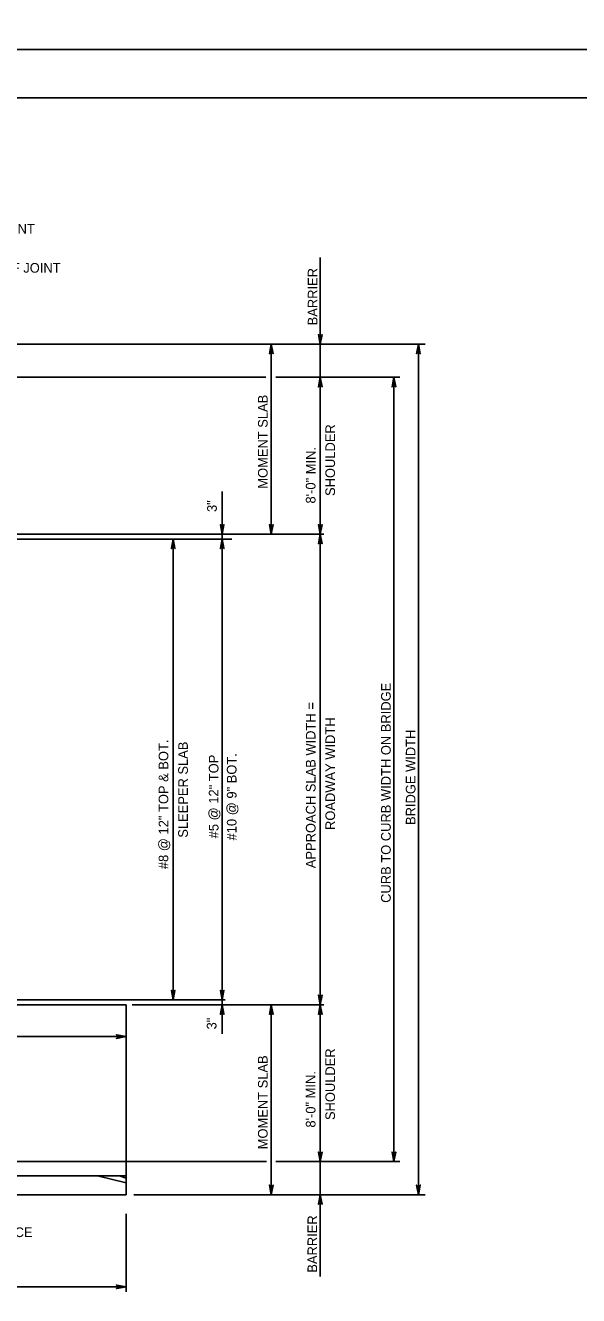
# Model space of a CAD drawing. Extents: x 636530 to 644067, y 294168 to 299122.
# Drawn here: x 639377.3 to 639549.2, y 297939.1 to 298334 of the extents above; entities that cross this region are included whole.
import ezdxf

# ---------------------------------------------------------------- set-up
doc = ezdxf.new("R2010")
doc.units = 0
doc.layers.add('1', color=7, linetype='Continuous')
doc.layers.add('PLT-BNDY', color=7, linetype='Continuous')

msp = doc.modelspace()

# ---------------------------------------------------------------- linework, layer by layer
at = {"layer": '1'}
for p, q in [((639832.78, 298311.48), (639046.78, 298311.48)), ((639468.94, 298175.83), (639468.94, 298261.85)), ((639220.98, 298234.88), (639501.47, 298234.88)), ((639453.7, 298175.83), (639453.7, 298234.88)), ((639499.42, 297970.47), (639499.42, 298234.88)), ((639128.18, 298224.6), (639452.04, 298224.6)), ((639455.08, 298224.6), (639493.67, 298224.6)), ((639491.8, 297980.76), (639491.8, 298224.6)), ((639438.46, 298020.45), (639438.46, 298189.08)), ((639281.13, 298175.83), (639470.06, 298175.83)), ((639284.41, 298174.31), (639441.43, 298174.31)), ((639423.22, 298031.05), (639423.22, 298174.31)), ((639468.94, 298029.53), (639468.94, 298175.83)), ((639164.79, 298029.53), (639408.59, 298029.53)), ((639334.36, 298031.05), (639439.39, 298031.05)), ((639408.59, 298029.53), (639408.59, 297970.47)), ((639410.52, 298029.53), (639470.06, 298029.53)), ((639453.7, 297970.47), (639453.7, 298029.53)), ((639468.94, 297945.09), (639468.94, 298029.53)), ((639316.65, 298019.63), (639408.59, 298019.63)), ((639339.11, 297980.76), (639452.27, 297980.76)), ((639455.1, 297980.76), (639493.67, 297980.76)), ((639184.15, 297976.34), (639408.59, 297976.34)), ((639408.59, 297974.12), (639399.73, 297976.33)), ((639408.59, 297975.58), (639406.57, 297976.33)), ((639408.59, 297976.34), (639408.59, 297970.47)), ((639307.18, 297970.47), (639408.59, 297970.47)), ((639410.98, 297970.47), (639501.47, 297970.47)), ((639408.59, 297940.26), (639408.59, 297964.53)), ((639186.28, 297941.84), (639408.59, 297941.84))]:
    msp.add_line(p, q, dxfattribs=at)
for points in [[(639468.94, 298234.88), (639468.38, 298237.87), (639468.46, 298237.75), (639468.54, 298237.64), (639468.64, 298237.58), (639468.74, 298237.52), (639468.84, 298237.5), (639468.94, 298237.48), (639469.04, 298237.5), (639469.14, 298237.52), (639469.24, 298237.58), (639469.34, 298237.64), (639469.42, 298237.75), (639469.5, 298237.87), (639468.94, 298234.88), (639469.42, 298237.75), (639469.34, 298237.64), (639468.94, 298234.88), (639469.24, 298237.58), (639469.14, 298237.52), (639468.94, 298234.88), (639469.04, 298237.5), (639468.94, 298237.48), (639468.94, 298234.88), (639468.84, 298237.5), (639468.74, 298237.52), (639468.94, 298234.88), (639468.64, 298237.58), (639468.54, 298237.64), (639468.94, 298234.88), (639468.46, 298237.75)], [(639453.7, 298234.88), (639454.26, 298231.9), (639454.18, 298232.02), (639454.1, 298232.13), (639454, 298232.19), (639453.9, 298232.25), (639453.8, 298232.27), (639453.7, 298232.28), (639453.6, 298232.27), (639453.5, 298232.25), (639453.4, 298232.19), (639453.3, 298232.13), (639453.22, 298232.02), (639453.14, 298231.9), (639453.7, 298234.88), (639453.22, 298232.02), (639453.3, 298232.13), (639453.7, 298234.88), (639453.4, 298232.19), (639453.5, 298232.25), (639453.7, 298234.88), (639453.6, 298232.27), (639453.7, 298232.28), (639453.7, 298234.88), (639453.8, 298232.27), (639453.9, 298232.25), (639453.7, 298234.88), (639454, 298232.19), (639454.1, 298232.13), (639453.7, 298234.88), (639454.18, 298232.02)], [(639499.42, 298234.88), (639499.98, 298231.9), (639499.9, 298232.02), (639499.82, 298232.13), (639499.72, 298232.19), (639499.62, 298232.25), (639499.52, 298232.27), (639499.42, 298232.28), (639499.32, 298232.27), (639499.22, 298232.25), (639499.12, 298232.19), (639499.02, 298232.13), (639498.94, 298232.02), (639498.86, 298231.9), (639499.42, 298234.88), (639498.94, 298232.02), (639499.02, 298232.13), (639499.42, 298234.88), (639499.12, 298232.19), (639499.22, 298232.25), (639499.42, 298234.88), (639499.32, 298232.27), (639499.42, 298232.28), (639499.42, 298234.88), (639499.52, 298232.27), (639499.62, 298232.25), (639499.42, 298234.88), (639499.72, 298232.19), (639499.82, 298232.13), (639499.42, 298234.88), (639499.9, 298232.02)], [(639468.94, 298224.6), (639469.5, 298221.61), (639469.42, 298221.73), (639469.34, 298221.84), (639469.24, 298221.9), (639469.14, 298221.96), (639469.04, 298221.98), (639468.94, 298222), (639468.84, 298221.98), (639468.74, 298221.96), (639468.64, 298221.9), (639468.54, 298221.84), (639468.46, 298221.73), (639468.38, 298221.61), (639468.94, 298224.6), (639468.46, 298221.73), (639468.54, 298221.84), (639468.94, 298224.6), (639468.64, 298221.9), (639468.74, 298221.96), (639468.94, 298224.6), (639468.84, 298221.98), (639468.94, 298222), (639468.94, 298224.6), (639469.04, 298221.98), (639469.14, 298221.96), (639468.94, 298224.6), (639469.24, 298221.9), (639469.34, 298221.84), (639468.94, 298224.6), (639469.42, 298221.73)], [(639491.8, 298224.6), (639492.36, 298221.61), (639492.28, 298221.73), (639492.2, 298221.84), (639492.1, 298221.9), (639492, 298221.96), (639491.9, 298221.98), (639491.8, 298222), (639491.7, 298221.98), (639491.6, 298221.96), (639491.5, 298221.9), (639491.4, 298221.84), (639491.32, 298221.73), (639491.24, 298221.61), (639491.8, 298224.6), (639491.32, 298221.73), (639491.4, 298221.84), (639491.8, 298224.6), (639491.5, 298221.9), (639491.6, 298221.96), (639491.8, 298224.6), (639491.7, 298221.98), (639491.8, 298222), (639491.8, 298224.6), (639491.9, 298221.98), (639492, 298221.96), (639491.8, 298224.6), (639492.1, 298221.9), (639492.2, 298221.84), (639491.8, 298224.6), (639492.28, 298221.73)], [(639438.46, 298175.83), (639437.9, 298178.81), (639437.98, 298178.7), (639438.06, 298178.58), (639438.16, 298178.52), (639438.26, 298178.46), (639438.36, 298178.45), (639438.46, 298178.43), (639438.56, 298178.45), (639438.66, 298178.46), (639438.76, 298178.52), (639438.86, 298178.58), (639438.94, 298178.7), (639439.02, 298178.81), (639438.46, 298175.83), (639438.94, 298178.7), (639438.86, 298178.58), (639438.46, 298175.83), (639438.76, 298178.52), (639438.66, 298178.46), (639438.46, 298175.83), (639438.56, 298178.45), (639438.46, 298178.43), (639438.46, 298175.83), (639438.36, 298178.45), (639438.26, 298178.46), (639438.46, 298175.83), (639438.16, 298178.52), (639438.06, 298178.58), (639438.46, 298175.83), (639437.98, 298178.7)], [(639453.7, 298175.83), (639453.14, 298178.81), (639453.22, 298178.7), (639453.3, 298178.58), (639453.4, 298178.52), (639453.5, 298178.46), (639453.6, 298178.45), (639453.7, 298178.43), (639453.8, 298178.45), (639453.9, 298178.46), (639454, 298178.52), (639454.1, 298178.58), (639454.18, 298178.7), (639454.26, 298178.81), (639453.7, 298175.83), (639454.18, 298178.7), (639454.1, 298178.58), (639453.7, 298175.83), (639454, 298178.52), (639453.9, 298178.46), (639453.7, 298175.83), (639453.8, 298178.45), (639453.7, 298178.43), (639453.7, 298175.83), (639453.6, 298178.45), (639453.5, 298178.46), (639453.7, 298175.83), (639453.4, 298178.52), (639453.3, 298178.58), (639453.7, 298175.83), (639453.22, 298178.7)], [(639468.94, 298175.83), (639468.38, 298178.81), (639468.46, 298178.7), (639468.54, 298178.58), (639468.64, 298178.52), (639468.74, 298178.46), (639468.84, 298178.45), (639468.94, 298178.43), (639469.04, 298178.45), (639469.14, 298178.46), (639469.24, 298178.52), (639469.34, 298178.58), (639469.42, 298178.7), (639469.5, 298178.81), (639468.94, 298175.83), (639469.42, 298178.7), (639469.34, 298178.58), (639468.94, 298175.83), (639469.24, 298178.52), (639469.14, 298178.46), (639468.94, 298175.83), (639469.04, 298178.45), (639468.94, 298178.43), (639468.94, 298175.83), (639468.84, 298178.45), (639468.74, 298178.46), (639468.94, 298175.83), (639468.64, 298178.52), (639468.54, 298178.58), (639468.94, 298175.83), (639468.46, 298178.7)], [(639423.22, 298174.31), (639423.78, 298171.32), (639423.7, 298171.44), (639423.62, 298171.55), (639423.52, 298171.61), (639423.42, 298171.67), (639423.32, 298171.69), (639423.22, 298171.71), (639423.12, 298171.69), (639423.02, 298171.67), (639422.92, 298171.61), (639422.82, 298171.55), (639422.74, 298171.44), (639422.66, 298171.32), (639423.22, 298174.31), (639422.74, 298171.44), (639422.82, 298171.55), (639423.22, 298174.31), (639422.92, 298171.61), (639423.02, 298171.67), (639423.22, 298174.31), (639423.12, 298171.69), (639423.22, 298171.71), (639423.22, 298174.31), (639423.32, 298171.69), (639423.42, 298171.67), (639423.22, 298174.31), (639423.52, 298171.61), (639423.62, 298171.55), (639423.22, 298174.31), (639423.7, 298171.44)], [(639438.46, 298174.31), (639439.02, 298171.32), (639438.94, 298171.44), (639438.86, 298171.55), (639438.76, 298171.61), (639438.66, 298171.67), (639438.56, 298171.69), (639438.46, 298171.71), (639438.36, 298171.69), (639438.26, 298171.67), (639438.16, 298171.61), (639438.06, 298171.55), (639437.98, 298171.44), (639437.9, 298171.32), (639438.46, 298174.31), (639437.98, 298171.44), (639438.06, 298171.55), (639438.46, 298174.31), (639438.16, 298171.61), (639438.26, 298171.67), (639438.46, 298174.31), (639438.36, 298171.69), (639438.46, 298171.71), (639438.46, 298174.31), (639438.56, 298171.69), (639438.66, 298171.67), (639438.46, 298174.31), (639438.76, 298171.61), (639438.86, 298171.55), (639438.46, 298174.31), (639438.94, 298171.44)], [(639468.94, 298175.83), (639469.5, 298172.85), (639469.42, 298172.96), (639469.34, 298173.08), (639469.24, 298173.14), (639469.14, 298173.19), (639469.04, 298173.21), (639468.94, 298173.23), (639468.84, 298173.21), (639468.74, 298173.19), (639468.64, 298173.14), (639468.54, 298173.08), (639468.46, 298172.96), (639468.38, 298172.85), (639468.94, 298175.83), (639468.46, 298172.96), (639468.54, 298173.08), (639468.94, 298175.83), (639468.64, 298173.14), (639468.74, 298173.19), (639468.94, 298175.83), (639468.84, 298173.21), (639468.94, 298173.23), (639468.94, 298175.83), (639469.04, 298173.21), (639469.14, 298173.19), (639468.94, 298175.83), (639469.24, 298173.14), (639469.34, 298173.08), (639468.94, 298175.83), (639469.42, 298172.96)], [(639423.22, 298031.05), (639422.66, 298034.03), (639422.74, 298033.92), (639422.82, 298033.8), (639422.92, 298033.74), (639423.02, 298033.68), (639423.12, 298033.67), (639423.22, 298033.65), (639423.32, 298033.67), (639423.42, 298033.68), (639423.52, 298033.74), (639423.62, 298033.8), (639423.7, 298033.92), (639423.78, 298034.03), (639423.22, 298031.05), (639423.7, 298033.92), (639423.62, 298033.8), (639423.22, 298031.05), (639423.52, 298033.74), (639423.42, 298033.68), (639423.22, 298031.05), (639423.32, 298033.67), (639423.22, 298033.65), (639423.22, 298031.05), (639423.12, 298033.67), (639423.02, 298033.68), (639423.22, 298031.05), (639422.92, 298033.74), (639422.82, 298033.8), (639423.22, 298031.05), (639422.74, 298033.92)], [(639438.46, 298031.05), (639437.9, 298034.03), (639437.98, 298033.92), (639438.06, 298033.8), (639438.16, 298033.74), (639438.26, 298033.68), (639438.36, 298033.67), (639438.46, 298033.65), (639438.56, 298033.67), (639438.66, 298033.68), (639438.76, 298033.74), (639438.86, 298033.8), (639438.94, 298033.92), (639439.02, 298034.03), (639438.46, 298031.05), (639438.94, 298033.92), (639438.86, 298033.8), (639438.46, 298031.05), (639438.76, 298033.74), (639438.66, 298033.68), (639438.46, 298031.05), (639438.56, 298033.67), (639438.46, 298033.65), (639438.46, 298031.05), (639438.36, 298033.67), (639438.26, 298033.68), (639438.46, 298031.05), (639438.16, 298033.74), (639438.06, 298033.8), (639438.46, 298031.05), (639437.98, 298033.92)], [(639468.94, 298029.53), (639468.38, 298032.51), (639468.46, 298032.39), (639468.54, 298032.28), (639468.64, 298032.22), (639468.74, 298032.16), (639468.84, 298032.14), (639468.94, 298032.13), (639469.04, 298032.14), (639469.14, 298032.16), (639469.24, 298032.22), (639469.34, 298032.28), (639469.42, 298032.39), (639469.5, 298032.51), (639468.94, 298029.53), (639469.42, 298032.39), (639469.34, 298032.28), (639468.94, 298029.53), (639469.24, 298032.22), (639469.14, 298032.16), (639468.94, 298029.53), (639469.04, 298032.14), (639468.94, 298032.13), (639468.94, 298029.53), (639468.84, 298032.14), (639468.74, 298032.16), (639468.94, 298029.53), (639468.64, 298032.22), (639468.54, 298032.28), (639468.94, 298029.53), (639468.46, 298032.39)], [(639438.46, 298029.53), (639439.02, 298026.54), (639438.94, 298026.66), (639438.86, 298026.77), (639438.76, 298026.83), (639438.66, 298026.89), (639438.56, 298026.91), (639438.46, 298026.93), (639438.36, 298026.91), (639438.26, 298026.89), (639438.16, 298026.83), (639438.06, 298026.77), (639437.98, 298026.66), (639437.9, 298026.54), (639438.46, 298029.53), (639437.98, 298026.66), (639438.06, 298026.77), (639438.46, 298029.53), (639438.16, 298026.83), (639438.26, 298026.89), (639438.46, 298029.53), (639438.36, 298026.91), (639438.46, 298026.93), (639438.46, 298029.53), (639438.56, 298026.91), (639438.66, 298026.89), (639438.46, 298029.53), (639438.76, 298026.83), (639438.86, 298026.77), (639438.46, 298029.53), (639438.94, 298026.66)], [(639453.7, 298029.53), (639454.26, 298026.54), (639454.18, 298026.66), (639454.1, 298026.77), (639454, 298026.83), (639453.9, 298026.89), (639453.8, 298026.91), (639453.7, 298026.93), (639453.6, 298026.91), (639453.5, 298026.89), (639453.4, 298026.83), (639453.3, 298026.77), (639453.22, 298026.66), (639453.14, 298026.54), (639453.7, 298029.53), (639453.22, 298026.66), (639453.3, 298026.77), (639453.7, 298029.53), (639453.4, 298026.83), (639453.5, 298026.89), (639453.7, 298029.53), (639453.6, 298026.91), (639453.7, 298026.93), (639453.7, 298029.53), (639453.8, 298026.91), (639453.9, 298026.89), (639453.7, 298029.53), (639454, 298026.83), (639454.1, 298026.77), (639453.7, 298029.53), (639454.18, 298026.66)], [(639468.94, 298029.53), (639469.5, 298026.54), (639469.42, 298026.66), (639469.34, 298026.77), (639469.24, 298026.83), (639469.14, 298026.89), (639469.04, 298026.91), (639468.94, 298026.93), (639468.84, 298026.91), (639468.74, 298026.89), (639468.64, 298026.83), (639468.54, 298026.77), (639468.46, 298026.66), (639468.38, 298026.54), (639468.94, 298029.53), (639468.46, 298026.66), (639468.54, 298026.77), (639468.94, 298029.53), (639468.64, 298026.83), (639468.74, 298026.89), (639468.94, 298029.53), (639468.84, 298026.91), (639468.94, 298026.93), (639468.94, 298029.53), (639469.04, 298026.91), (639469.14, 298026.89), (639468.94, 298029.53), (639469.24, 298026.83), (639469.34, 298026.77), (639468.94, 298029.53), (639469.42, 298026.66)], [(639408.59, 298019.63), (639405.6, 298019.07), (639405.72, 298019.15), (639405.83, 298019.23), (639405.89, 298019.33), (639405.95, 298019.43), (639405.97, 298019.53), (639405.99, 298019.63), (639405.97, 298019.73), (639405.95, 298019.83), (639405.89, 298019.93), (639405.83, 298020.03), (639405.72, 298020.11), (639405.6, 298020.19), (639408.59, 298019.63), (639405.72, 298020.11), (639405.83, 298020.03), (639408.59, 298019.63), (639405.89, 298019.93), (639405.95, 298019.83), (639408.59, 298019.63), (639405.97, 298019.73), (639405.99, 298019.63), (639408.59, 298019.63), (639405.97, 298019.53), (639405.95, 298019.43), (639408.59, 298019.63), (639405.89, 298019.33), (639405.83, 298019.23), (639408.59, 298019.63), (639405.72, 298019.15)], [(639468.94, 297980.76), (639468.38, 297983.74), (639468.46, 297983.62), (639468.54, 297983.51), (639468.64, 297983.45), (639468.74, 297983.39), (639468.84, 297983.37), (639468.94, 297983.36), (639469.04, 297983.37), (639469.14, 297983.39), (639469.24, 297983.45), (639469.34, 297983.51), (639469.42, 297983.62), (639469.5, 297983.74), (639468.94, 297980.76), (639469.42, 297983.62), (639469.34, 297983.51), (639468.94, 297980.76), (639469.24, 297983.45), (639469.14, 297983.39), (639468.94, 297980.76), (639469.04, 297983.37), (639468.94, 297983.36), (639468.94, 297980.76), (639468.84, 297983.37), (639468.74, 297983.39), (639468.94, 297980.76), (639468.64, 297983.45), (639468.54, 297983.51), (639468.94, 297980.76), (639468.46, 297983.62)], [(639491.8, 297980.76), (639491.24, 297983.74), (639491.32, 297983.62), (639491.4, 297983.51), (639491.5, 297983.45), (639491.6, 297983.39), (639491.7, 297983.37), (639491.8, 297983.36), (639491.9, 297983.37), (639492, 297983.39), (639492.1, 297983.45), (639492.2, 297983.51), (639492.28, 297983.62), (639492.36, 297983.74), (639491.8, 297980.76), (639492.28, 297983.62), (639492.2, 297983.51), (639491.8, 297980.76), (639492.1, 297983.45), (639492, 297983.39), (639491.8, 297980.76), (639491.9, 297983.37), (639491.8, 297983.36), (639491.8, 297980.76), (639491.7, 297983.37), (639491.6, 297983.39), (639491.8, 297980.76), (639491.5, 297983.45), (639491.4, 297983.51), (639491.8, 297980.76), (639491.32, 297983.62)], [(639453.7, 297970.47), (639453.14, 297973.45), (639453.22, 297973.34), (639453.3, 297973.22), (639453.4, 297973.16), (639453.5, 297973.1), (639453.6, 297973.09), (639453.7, 297973.07), (639453.8, 297973.09), (639453.9, 297973.1), (639454, 297973.16), (639454.1, 297973.22), (639454.18, 297973.34), (639454.26, 297973.45), (639453.7, 297970.47), (639454.18, 297973.34), (639454.1, 297973.22), (639453.7, 297970.47), (639454, 297973.16), (639453.9, 297973.1), (639453.7, 297970.47), (639453.8, 297973.09), (639453.7, 297973.07), (639453.7, 297970.47), (639453.6, 297973.09), (639453.5, 297973.1), (639453.7, 297970.47), (639453.4, 297973.16), (639453.3, 297973.22), (639453.7, 297970.47), (639453.22, 297973.34)], [(639499.42, 297970.47), (639498.86, 297973.45), (639498.94, 297973.34), (639499.02, 297973.22), (639499.12, 297973.16), (639499.22, 297973.1), (639499.32, 297973.09), (639499.42, 297973.07), (639499.52, 297973.09), (639499.62, 297973.1), (639499.72, 297973.16), (639499.82, 297973.22), (639499.9, 297973.34), (639499.98, 297973.45), (639499.42, 297970.47), (639499.9, 297973.34), (639499.82, 297973.22), (639499.42, 297970.47), (639499.72, 297973.16), (639499.62, 297973.1), (639499.42, 297970.47), (639499.52, 297973.09), (639499.42, 297973.07), (639499.42, 297970.47), (639499.32, 297973.09), (639499.22, 297973.1), (639499.42, 297970.47), (639499.12, 297973.16), (639499.02, 297973.22), (639499.42, 297970.47), (639498.94, 297973.34)], [(639468.94, 297970.47), (639469.5, 297967.49), (639469.42, 297967.6), (639469.34, 297967.72), (639469.24, 297967.78), (639469.14, 297967.84), (639469.04, 297967.85), (639468.94, 297967.87), (639468.84, 297967.85), (639468.74, 297967.84), (639468.64, 297967.78), (639468.54, 297967.72), (639468.46, 297967.6), (639468.38, 297967.49), (639468.94, 297970.47), (639468.46, 297967.6), (639468.54, 297967.72), (639468.94, 297970.47), (639468.64, 297967.78), (639468.74, 297967.84), (639468.94, 297970.47), (639468.84, 297967.85), (639468.94, 297967.87), (639468.94, 297970.47), (639469.04, 297967.85), (639469.14, 297967.84), (639468.94, 297970.47), (639469.24, 297967.78), (639469.34, 297967.72), (639468.94, 297970.47), (639469.42, 297967.6)], [(639408.59, 297941.84), (639405.6, 297941.28), (639405.72, 297941.36), (639405.83, 297941.44), (639405.89, 297941.54), (639405.95, 297941.64), (639405.97, 297941.74), (639405.99, 297941.84), (639405.97, 297941.94), (639405.95, 297942.04), (639405.89, 297942.14), (639405.83, 297942.24), (639405.72, 297942.32), (639405.6, 297942.4), (639408.59, 297941.84), (639405.72, 297942.32), (639405.83, 297942.24), (639408.59, 297941.84), (639405.89, 297942.14), (639405.95, 297942.04), (639408.59, 297941.84), (639405.97, 297941.94), (639405.99, 297941.84), (639408.59, 297941.84), (639405.97, 297941.74), (639405.95, 297941.64), (639408.59, 297941.84), (639405.89, 297941.54), (639405.83, 297941.44), (639408.59, 297941.84), (639405.72, 297941.36)]]:
    msp.add_lwpolyline(points, dxfattribs=at)
at = {"layer": 'PLT-BNDY'}
for points in [[(639006.78, 298920.48), (639847.78, 298920.48), (639847.78, 298326.48), (639006.78, 298326.48)], [(639006.78, 298326.48), (639847.78, 298326.48), (639847.78, 297732.48), (639006.78, 297732.48)]]:
    msp.add_lwpolyline(points, close=True, dxfattribs=at)

# ---------------------------------------------------------------- texts
at = {"layer": '1'}
for s, p in [('5\'-0" ADJACENT TO FLEXIBLE PAVEMENT', (639300.25, 298269.24)), ('7\'-0" ADJACENT TO PAVEMENT RELIEF JOINT', (639300.25, 298257.1)), ('OUTSIDE FACE', (639349.91, 297957.31))]:
    msp.add_text(s, height=3, dxfattribs=at).set_placement(p)
for s, p in [('BARRIER', (639468.05, 298240.73)), ('MOMENT SLAB', (639452.58, 298189.96)), ('SHOULDER', (639473.52, 298187.69)), ('8\'-0" MIN.', (639467.45, 298185.34)), ('3"', (639436.79, 298182.71)), ('CURB TO CURB WIDTH ON BRIDGE', (639490.83, 298061.21)), ('APPROACH SLAB WIDTH =', (639467.46, 298071.98)), ('ROADWAY WIDTH', (639473.53, 298083.86)), ('BRIDGE WIDTH', (639498.51, 298085.41)), ('#8 @ 12" TOP & BOT.', (639421.72, 298071.69)), ('SLEEPER SLAB', (639427.79, 298081.46)), ('#5 @ 12" TOP', (639437.31, 298081.26)), ('#10 @ 9" BOT.', (639442.91, 298080.62)), ('3"', (639436.68, 298021.86)), ('SHOULDER', (639473.51, 297993.69)), ('MOMENT SLAB', (639452.58, 297984.6)), ('8\'-0" MIN.', (639467.44, 297991.34)), ('BARRIER', (639467.95, 297946.24))]:
    msp.add_text(s, height=3, rotation=90, dxfattribs=at).set_placement(p)

doc.saveas('drawing.dxf')
